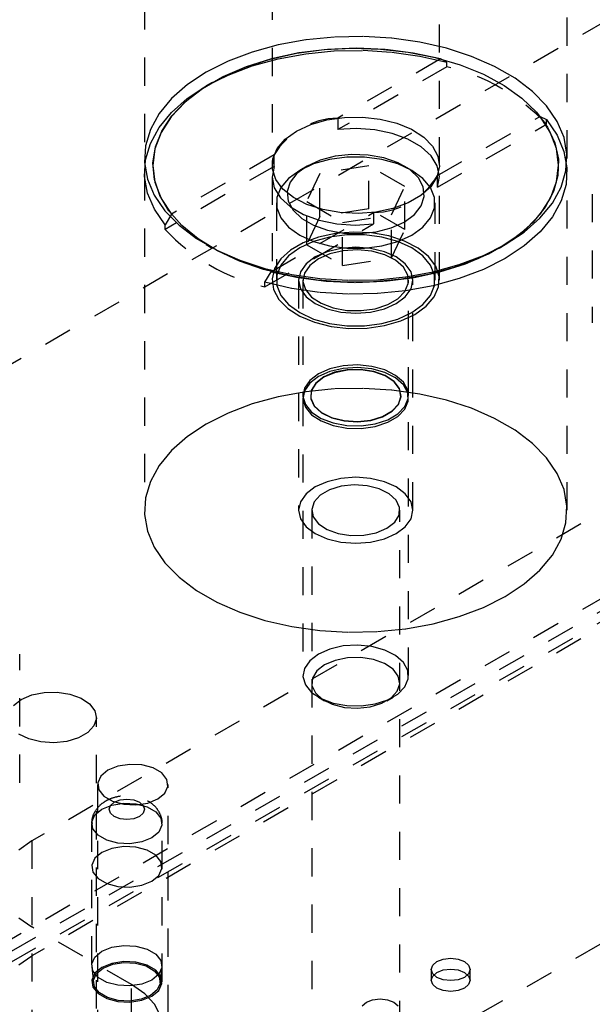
# Model space of a CAD drawing. Header units: inches. Extents: x 1907 to 2452, y -210 to -54.
# Tile 413 of 656: x 1989.35 to 1991.38, y -186.71 to -183.22. Entities that reach past the tile are written whole.
import ezdxf

# ---------------------------------------------------------------- set-up
doc = ezdxf.new("R2010")
doc.units = ezdxf.units.IN
doc.header["$LTSCALE"] = 0.5
doc.header["$MEASUREMENT"] = 0
doc.linetypes.add('HIDDEN', pattern=[0.225, 0.15, -0.075])
doc.layers.add('SID-M-H', color=4, linetype='HIDDEN')
doc.layers.add('SID-M-S', color=105, linetype='Continuous')

msp = doc.modelspace()

# ---------------------------------------------------------------- linework, layer by layer
at = {"layer": 'SID-M-H'}
for p, q in [((1989.79291, -180.35022), (1989.79291, -183.70784)), ((1991.29291, -183.70784), (1991.29291, -180.35022)), ((1990.24601, -182.91579), (1990.24601, -183.73233)), ((1990.83981, -183.73233), (1990.83981, -182.91579)), ((1991.78034, -183.01837), (1981.30762, -189.06414)), ((1990.56851, -183.27512), (1990.46621, -183.27714)), ((1990.67034, -183.28117), (1990.56851, -183.27512)), ((1990.26776, -183.30506), (1990.17532, -183.33044)), ((1990.36533, -183.28718), (1990.26776, -183.30506)), ((1990.46621, -183.27714), (1990.36533, -183.28718)), ((1990.76979, -183.29516), (1990.67034, -183.28117)), ((1990.86502, -183.31684), (1990.76979, -183.29516)), ((1990.17532, -183.33044), (1990.08973, -183.36285)), ((1990.23862, -183.35563), (1990.3324, -183.33485)), ((1990.34074, -183.33361), (1990.24427, -183.35432)), ((1990.26815, -183.35416), (1990.36586, -183.3363)), ((1990.3324, -183.33485), (1990.43027, -183.3218)), ((1990.44134, -183.32104), (1990.34074, -183.33361)), ((1990.36586, -183.3363), (1990.46689, -183.32629)), ((1990.43027, -183.3218), (1990.53034, -183.31675)), ((1990.54402, -183.31688), (1990.44134, -183.32104)), ((1990.46689, -183.32629), (1990.56933, -183.32433)), ((1990.53034, -183.31675), (1990.63065, -183.31978)), ((1990.64668, -183.32122), (1990.54402, -183.31688)), ((1990.56933, -183.32433), (1990.67128, -183.33045)), ((1990.63065, -183.31978), (1990.72926, -183.33085)), ((1990.74721, -183.33397), (1990.64668, -183.32122)), ((1990.67128, -183.33045), (1990.77083, -183.34454)), ((1990.72926, -183.33085), (1990.82423, -183.34973)), ((1990.84357, -183.35486), (1990.74721, -183.33397)), ((1990.77083, -183.34454), (1990.86613, -183.36633)), ((1990.95424, -183.3458), (1990.86502, -183.31684)), ((1990.08973, -183.36285), (1990.01258, -183.40168)), ((1990.08984, -183.41199), (1990.17556, -183.37955)), ((1990.15077, -183.38374), (1990.23862, -183.35563)), ((1990.24427, -183.35432), (1990.1539, -183.38277)), ((1990.17556, -183.37955), (1990.26815, -183.35416)), ((1990.84357, -183.35486), (1990.47938, -183.5651)), ((1990.82423, -183.34973), (1990.91373, -183.37605)), ((1990.86613, -183.36633), (1990.84357, -183.35486)), ((1990.86613, -183.38266), (1990.86613, -183.36633)), ((1990.91373, -183.37605), (1990.99602, -183.40931)), ((1991.03581, -183.3815), (1990.95424, -183.3458)), ((1990.01258, -183.40168), (1989.9453, -183.44622)), ((1990.01258, -183.45087), (1990.08984, -183.41199)), ((1990.07054, -183.41864), (1990.15077, -183.38374)), ((1990.1539, -183.38277), (1990.07148, -183.41837)), ((1990.86613, -183.38266), (1990.47938, -183.60593)), ((1990.99602, -183.40931), (1991.06948, -183.44886)), ((1991.10819, -183.42329), (1991.03581, -183.3815)), ((1989.9453, -183.44622), (1989.88916, -183.49563)), ((1990.07148, -183.41837), (1989.9987, -183.46038)), ((1989.99951, -183.45964), (1990.07054, -183.41864)), ((1990.03371, -183.43867), (1990.01249, -183.45092)), ((1991.06948, -183.44886), (1991.13269, -183.49393)), ((1991.17004, -183.47037), (1991.10819, -183.42329)), ((1989.9987, -183.46038), (1989.93704, -183.50796)), ((1989.93906, -183.50595), (1989.99951, -183.45964)), ((1989.94522, -183.49548), (1990.01258, -183.45087)), ((1991.22021, -183.52188), (1991.17004, -183.47037)), ((1989.88916, -183.49563), (1989.8452, -183.549)), ((1989.93704, -183.50796), (1989.88776, -183.56013)), ((1989.88903, -183.54496), (1989.94522, -183.49548)), ((1989.89036, -183.55667), (1989.93906, -183.50595)), ((1991.13269, -183.49393), (1991.18443, -183.54363)), ((1989.8452, -183.549), (1989.81423, -183.60532)), ((1989.84505, -183.59841), (1989.88903, -183.54496)), ((1991.18443, -183.54363), (1991.22368, -183.59701)), ((1991.25776, -183.57686), (1991.22021, -183.52188)), ((1989.88776, -183.56013), (1989.85187, -183.61582)), ((1989.85437, -183.61081), (1989.89036, -183.55667)), ((1990.33297, -183.61114), (1990.383, -183.58792)), ((1990.383, -183.58792), (1990.44052, -183.57145)), ((1990.44052, -183.57145), (1990.50282, -183.5625)), ((1990.47938, -183.5651), (1990.47938, -183.60593)), ((1990.50282, -183.5625), (1990.567, -183.5615)), ((1990.567, -183.5615), (1990.63005, -183.56849)), ((1990.63005, -183.56849), (1990.68903, -183.58313)), ((1990.68903, -183.58313), (1990.74117, -183.60475)), ((1990.83293, -183.76921), (1991.19712, -183.55896)), ((1990.83293, -183.81003), (1991.21968, -183.58677)), ((1991.19712, -183.55896), (1991.21968, -183.57043)), ((1991.23331, -183.61459), (1991.19712, -183.55896)), ((1991.21968, -183.58677), (1991.21968, -183.57043)), ((1991.21968, -183.57043), (1991.25743, -183.62545)), ((1991.282, -183.63427), (1991.25776, -183.57686)), ((1989.81423, -183.60532), (1989.79684, -183.66356)), ((1989.8141, -183.65482), (1989.84505, -183.59841)), ((1989.85187, -183.61582), (1989.8301, -183.6739)), ((1989.83177, -183.66731), (1989.85437, -183.61081)), ((1990.29274, -183.64002), (1990.33297, -183.61114)), ((1990.54493, -183.60197), (1990.47938, -183.60593)), ((1990.61038, -183.60645), (1990.54493, -183.60197)), ((1990.67251, -183.61915), (1990.61038, -183.60645)), ((1990.72825, -183.63946), (1990.67251, -183.61915)), ((1990.74117, -183.60475), (1990.78404, -183.63234)), ((1991.22368, -183.59701), (1991.24968, -183.65302)), ((1991.25539, -183.67263), (1991.23331, -183.61459)), ((1989.79677, -183.71314), (1989.8141, -183.65482)), ((1990.26422, -183.67323), (1990.29274, -183.64002)), ((1990.77485, -183.66636), (1990.72825, -183.63946)), ((1990.78404, -183.63234), (1990.81564, -183.6646)), ((1991.24968, -183.65302), (1991.26192, -183.71058)), ((1991.25743, -183.62545), (1991.28184, -183.68292)), ((1991.29247, -183.69305), (1991.282, -183.63427)), ((1989.79684, -183.66356), (1989.79334, -183.72262)), ((1989.8301, -183.6739), (1989.82291, -183.73317)), ((1989.82302, -183.72508), (1989.83177, -183.66731)), ((1990.24872, -183.70919), (1990.26422, -183.67323)), ((1990.52819, -183.69414), (1990.47039, -183.70026)), ((1990.58684, -183.69619), (1990.52819, -183.69414)), ((1990.81003, -183.69854), (1990.77485, -183.66636)), ((1990.81564, -183.6646), (1990.83449, -183.70003)), ((1991.2629, -183.73189), (1991.25539, -183.67263)), ((1991.28184, -183.68292), (1991.29244, -183.74177)), ((1991.28897, -183.75211), (1991.29247, -183.69305)), ((1989.79334, -183.72262), (1989.80381, -183.7814)), ((1989.79337, -183.77228), (1989.79677, -183.71314)), ((1989.82827, -183.78299), (1989.82302, -183.72508)), ((1990.25288, -183.69586), (1989.88869, -183.9061)), ((1990.24698, -183.74624), (1990.24872, -183.70919)), ((1990.25288, -183.73668), (1990.25288, -183.69586)), ((1990.39327, -183.72774), (1990.34403, -183.75041)), ((1990.4168, -183.71418), (1990.37055, -183.7351)), ((1990.45001, -183.71197), (1990.39327, -183.72774)), ((1990.47039, -183.70026), (1990.4168, -183.71418)), ((1990.51142, -183.70388), (1990.45001, -183.71197)), ((1990.5744, -183.70388), (1990.51142, -183.70388)), ((1990.6358, -183.71197), (1990.5744, -183.70388)), ((1990.64294, -183.70628), (1990.58684, -183.69619)), ((1990.69254, -183.72774), (1990.6358, -183.71197)), ((1990.69323, -183.72383), (1990.64294, -183.70628)), ((1990.74178, -183.75041), (1990.69254, -183.72774)), ((1990.73478, -183.74782), (1990.69323, -183.72383)), ((1990.83204, -183.73441), (1990.81003, -183.69854)), ((1990.83449, -183.70003), (1990.8397, -183.73697)), ((1991.26192, -183.71058), (1991.26017, -183.76856)), ((1989.79291, -183.75703), (1989.79291, -184.95734)), ((1989.82291, -183.73317), (1989.83042, -183.79244)), ((1990.25288, -183.73668), (1989.86613, -183.95995)), ((1990.25288, -183.73668), (1990.24601, -183.77453)), ((1990.25908, -183.78264), (1990.24698, -183.74624)), ((1990.34403, -183.75041), (1990.30476, -183.77884)), ((1990.33431, -183.7618), (1990.31019, -183.79274)), ((1990.37055, -183.7351), (1990.33431, -183.7618)), ((1990.37052, -183.73512), (1990.344, -183.75043)), ((1990.41553, -183.76107), (1990.36891, -183.86151)), ((1990.58953, -183.73415), (1990.41553, -183.76107)), ((1990.41553, -183.91417), (1990.41553, -183.76107)), ((1990.7169, -183.80768), (1990.58953, -183.73415)), ((1990.58953, -183.88725), (1990.58953, -183.73415)), ((1990.74181, -183.75043), (1990.71529, -183.73512)), ((1990.76518, -183.77685), (1990.73478, -183.74782)), ((1990.78105, -183.77884), (1990.74178, -183.75041)), ((1990.8397, -183.73697), (1990.83103, -183.7737)), ((1990.8398, -183.77219), (1990.83204, -183.73441)), ((1991.25571, -183.79116), (1991.2629, -183.73189)), ((1991.27158, -183.81035), (1991.28897, -183.75211)), ((1991.29244, -183.74177), (1991.28904, -183.80091)), ((1991.29291, -184.95734), (1991.29291, -183.75703)), ((1989.80397, -183.83114), (1989.79337, -183.77228)), ((1989.80381, -183.7814), (1989.82805, -183.83881)), ((1989.84744, -183.83991), (1989.82827, -183.78299)), ((1989.83042, -183.79244), (1989.8525, -183.85047)), ((1990.24601, -183.77336), (1990.24601, -184.1408)), ((1990.24601, -183.77453), (1990.25377, -183.81231)), ((1990.28445, -183.81669), (1990.25908, -183.78264)), ((1990.30476, -183.77884), (1990.27744, -183.81159)), ((1990.31019, -183.79274), (1990.2996, -183.8261)), ((1990.78266, -183.80923), (1990.76518, -183.77685)), ((1990.80837, -183.81159), (1990.78105, -183.77884)), ((1990.83103, -183.7737), (1990.80889, -183.80849)), ((1990.83293, -183.81003), (1990.83293, -183.76921)), ((1990.83293, -183.81003), (1990.8398, -183.77219)), ((1990.83981, -184.1408), (1990.83981, -183.77336)), ((1991.23394, -183.84924), (1991.25571, -183.79116)), ((1991.26017, -183.76856), (1991.24445, -183.82583)), ((1989.82838, -183.88861), (1989.80397, -183.83114)), ((1990.25377, -183.81231), (1990.27578, -183.84817)), ((1990.27744, -183.81159), (1990.26342, -183.84704)), ((1990.32191, -183.84679), (1990.28445, -183.81669)), ((1990.2996, -183.8261), (1990.30315, -183.85996)), ((1990.67028, -183.90813), (1990.7169, -183.80768)), ((1990.7169, -183.96079), (1990.7169, -183.80768)), ((1990.80889, -183.80849), (1990.77431, -183.83971)), ((1990.78621, -183.8431), (1990.78266, -183.80923)), ((1990.82239, -183.84704), (1990.80837, -183.81159)), ((1991.24445, -183.82583), (1991.21508, -183.88129)), ((1991.24061, -183.86667), (1991.27158, -183.81035)), ((1991.28904, -183.80091), (1991.27171, -183.85923)), ((1989.82805, -183.83881), (1989.8656, -183.89379)), ((1989.88014, -183.89474), (1989.84744, -183.83991)), ((1989.8525, -183.85047), (1989.88869, -183.9061)), ((1990.26166, -183.86522), (1990.26166, -184.1408)), ((1990.26342, -183.84704), (1990.26342, -183.8834)), ((1990.27578, -183.84817), (1990.31096, -183.88035)), ((1990.30315, -183.85996), (1990.32063, -183.89235)), ((1990.3697, -183.87154), (1990.32191, -183.84679)), ((1990.36891, -183.86151), (1990.49628, -183.93504)), ((1990.36891, -184.01461), (1990.36891, -183.86151)), ((1990.72892, -183.86592), (1990.67482, -183.88588)), ((1990.77431, -183.83971), (1990.72892, -183.86592)), ((1990.77562, -183.87646), (1990.78621, -183.8431)), ((1990.82239, -183.8834), (1990.82239, -183.84704)), ((1990.82416, -184.1408), (1990.82416, -183.86522)), ((1991.19665, -183.92004), (1991.24061, -183.86667)), ((1991.19805, -183.90493), (1991.23394, -183.84924)), ((1991.27171, -183.85923), (1991.24076, -183.91564)), ((1991.38184, -183.83478), (1991.38184, -184.29204)), ((1989.86613, -183.94362), (1989.82838, -183.88861)), ((1989.8656, -183.89379), (1989.91577, -183.9453)), ((1989.92575, -183.94641), (1989.88014, -183.89474)), ((1990.24224, -184.1102), (1990.60644, -183.89996)), ((1990.26342, -183.8834), (1990.27744, -183.91884)), ((1990.31096, -183.88035), (1990.35757, -183.90726)), ((1990.32063, -183.89235), (1990.35103, -183.92138)), ((1990.42558, -183.88978), (1990.3697, -183.87154)), ((1990.58953, -183.88725), (1990.41553, -183.91417)), ((1990.48696, -183.90066), (1990.42558, -183.88978)), ((1990.55095, -183.90367), (1990.48696, -183.90066)), ((1990.61456, -183.89866), (1990.55095, -183.90367)), ((1990.7169, -183.96079), (1990.58953, -183.88725)), ((1990.60644, -183.89996), (1990.60644, -183.94079)), ((1990.67482, -183.88588), (1990.61456, -183.89866)), ((1990.7515, -183.9074), (1990.77562, -183.87646)), ((1990.80837, -183.91884), (1990.82239, -183.8834)), ((1991.21508, -183.88129), (1991.17263, -183.93384)), ((1989.88869, -183.9061), (1989.86613, -183.94362)), ((1990.27744, -183.91884), (1990.30476, -183.9516)), ((1990.35103, -183.92138), (1990.39258, -183.94537)), ((1990.35757, -183.90726), (1990.41331, -183.92756)), ((1990.41553, -183.91417), (1990.36891, -184.01461)), ((1990.41331, -183.92756), (1990.47543, -183.94027)), ((1990.49628, -183.93504), (1990.67028, -183.90813)), ((1990.49628, -184.08815), (1990.49628, -183.93504)), ((1990.66901, -183.95502), (1990.71526, -183.9341)), ((1990.67028, -184.06123), (1990.67028, -183.90813)), ((1990.71526, -183.9341), (1990.7515, -183.9074)), ((1990.78105, -183.9516), (1990.80837, -183.91884)), ((1991.17263, -183.93384), (1991.11792, -183.98247)), ((1991.14051, -183.96945), (1991.19665, -183.92004)), ((1991.14877, -183.9571), (1991.19805, -183.90493)), ((1991.24076, -183.91564), (1991.19678, -183.96909)), ((1989.86613, -183.95995), (1989.86613, -183.94362)), ((1989.91577, -183.9453), (1989.97762, -183.99238)), ((1989.98336, -183.99391), (1989.92575, -183.94641)), ((1990.21968, -184.16405), (1990.60644, -183.94079)), ((1990.30476, -183.9516), (1990.34403, -183.98003)), ((1990.39258, -183.94537), (1990.44287, -183.96292)), ((1990.44287, -183.96292), (1990.49897, -183.97301)), ((1990.53487, -183.96947), (1990.47125, -183.97447)), ((1990.47543, -183.94027), (1990.54088, -183.94475)), ((1990.49897, -183.97301), (1990.55762, -183.97506)), ((1990.59885, -183.97248), (1990.53487, -183.96947)), ((1990.54088, -183.94475), (1990.60644, -183.94079)), ((1990.55762, -183.97506), (1990.61542, -183.96894)), ((1990.66023, -183.98335), (1990.59885, -183.97248)), ((1990.61542, -183.96894), (1990.66901, -183.95502)), ((1990.67028, -184.06123), (1990.7169, -183.96079)), ((1990.74178, -183.98003), (1990.78105, -183.9516)), ((1991.07324, -184.01399), (1991.14051, -183.96945)), ((1991.08711, -184.00468), (1991.14877, -183.9571)), ((1991.19678, -183.96909), (1991.14059, -184.01858)), ((1989.97762, -183.99238), (1990.05, -184.03417)), ((1990.05187, -184.03632), (1989.98336, -183.99391)), ((1990.35689, -184.00721), (1990.3115, -184.03342)), ((1990.34403, -183.98003), (1990.39327, -184.0027)), ((1990.39327, -184.00333), (1990.34403, -184.02599)), ((1990.41099, -183.98725), (1990.35689, -184.00721)), ((1990.45001, -183.98755), (1990.39327, -184.00333)), ((1990.39327, -184.0027), (1990.45001, -184.01847)), ((1990.47125, -183.97447), (1990.41099, -183.98725)), ((1990.51142, -183.97946), (1990.45001, -183.98755)), ((1990.5744, -183.97946), (1990.51142, -183.97946)), ((1990.6358, -183.98755), (1990.5744, -183.97946)), ((1990.69254, -184.00333), (1990.6358, -183.98755)), ((1990.6358, -184.01847), (1990.69254, -184.0027)), ((1990.71612, -184.0016), (1990.66023, -183.98335)), ((1990.69254, -184.0027), (1990.74178, -183.98003)), ((1990.74178, -184.02599), (1990.69254, -184.00333)), ((1990.7639, -184.02635), (1990.71612, -184.0016)), ((1991.01433, -184.04669), (1991.08711, -184.00468)), ((1991.11792, -183.98247), (1991.05202, -184.02624)), ((1990.01249, -184.01394), (1990.03371, -184.02619)), ((1990.05, -184.03417), (1990.13157, -184.06987)), ((1990.12993, -184.07281), (1990.05187, -184.03632)), ((1990.3115, -184.03342), (1990.27692, -184.06465)), ((1990.34403, -184.02599), (1990.30476, -184.05442)), ((1990.36891, -184.01461), (1990.49628, -184.08815)), ((1990.44141, -184.03931), (1990.39936, -184.05794)), ((1990.49037, -184.02761), (1990.44141, -184.03931)), ((1990.45001, -184.01847), (1990.51142, -184.02656)), ((1990.49851, -184.03564), (1990.45101, -184.04645)), ((1990.54291, -184.02361), (1990.49037, -184.02761)), ((1990.54931, -184.03262), (1990.49851, -184.03564)), ((1990.51142, -184.02656), (1990.5744, -184.02656)), ((1990.59545, -184.02761), (1990.54291, -184.02361)), ((1990.59963, -184.03763), (1990.54931, -184.03262)), ((1990.5744, -184.02656), (1990.6358, -184.01847)), ((1990.64441, -184.03931), (1990.59545, -184.02761)), ((1990.64574, -184.05029), (1990.59963, -184.03763)), ((1990.68645, -184.05794), (1990.64441, -184.03931)), ((1990.78105, -184.05442), (1990.74178, -184.02599)), ((1990.80136, -184.05645), (1990.7639, -184.02635)), ((1991.05202, -184.02624), (1990.97621, -184.06428)), ((1990.99608, -184.05283), (1991.07324, -184.01399)), ((1991.05211, -184.02619), (1991.07332, -184.01394)), ((1991.14059, -184.01858), (1991.07324, -184.06318)), ((1990.21603, -184.10268), (1990.12993, -184.07281)), ((1990.13157, -184.06987), (1990.22079, -184.09884)), ((1990.27692, -184.06465), (1990.25478, -184.09944)), ((1990.30476, -184.05442), (1990.27744, -184.08718)), ((1990.39936, -184.05794), (1990.3671, -184.08221)), ((1990.41032, -184.06426), (1990.37947, -184.08775)), ((1990.45101, -184.04645), (1990.41032, -184.06426)), ((1990.49628, -184.08815), (1990.67028, -184.06123)), ((1990.68423, -184.06967), (1990.64574, -184.05029)), ((1990.71223, -184.09431), (1990.68423, -184.06967)), ((1990.71871, -184.08221), (1990.68645, -184.05794)), ((1990.80837, -184.08718), (1990.78105, -184.05442)), ((1990.82673, -184.09049), (1990.80136, -184.05645)), ((1990.97621, -184.06428), (1990.89197, -184.09587)), ((1990.91049, -184.08524), (1990.99608, -184.05283)), ((1990.93191, -184.08229), (1991.01433, -184.04669)), ((1991.07324, -184.06318), (1990.99597, -184.10206)), ((1990.3085, -184.12533), (1990.21603, -184.10268)), ((1990.21968, -184.14772), (1990.24224, -184.1102)), ((1990.22079, -184.09884), (1990.31602, -184.12051)), ((1990.24224, -184.1102), (1990.3386, -184.13109)), ((1990.25478, -184.09944), (1990.24611, -184.13616)), ((1990.27744, -184.08718), (1990.26342, -184.12262)), ((1990.34682, -184.11047), (1990.33991, -184.1408)), ((1990.3671, -184.08221), (1990.34682, -184.11047)), ((1990.37947, -184.08775), (1990.36074, -184.11517)), ((1990.72768, -184.12241), (1990.71223, -184.09431)), ((1990.73899, -184.11047), (1990.71871, -184.08221)), ((1990.72048, -184.12849), (1990.81805, -184.11061)), ((1990.74591, -184.1408), (1990.73899, -184.11047)), ((1990.74507, -184.13146), (1990.84154, -184.11074)), ((1990.89197, -184.09587), (1990.80093, -184.12037)), ((1990.82239, -184.12262), (1990.80837, -184.08718)), ((1990.81805, -184.11061), (1990.91049, -184.08524)), ((1990.83883, -184.12689), (1990.82673, -184.09049)), ((1990.84154, -184.11074), (1990.93191, -184.08229)), ((1990.99597, -184.10206), (1990.91025, -184.1345)), ((1990.21968, -184.16405), (1990.21968, -184.14772)), ((1990.31498, -184.16952), (1990.21968, -184.14772)), ((1990.24611, -184.13616), (1990.25132, -184.1731)), ((1990.26342, -184.12262), (1990.26342, -184.15898)), ((1990.40552, -184.14034), (1990.3085, -184.12533)), ((1990.31602, -184.12051), (1990.41547, -184.13451)), ((1990.3386, -184.13109), (1990.43914, -184.14384)), ((1990.33991, -184.1408), (1990.33991, -184.95734)), ((1990.33991, -184.1408), (1990.34682, -184.17113)), ((1990.35541, -184.1408), (1990.35541, -184.54939)), ((1990.36074, -184.11517), (1990.35551, -184.1445)), ((1990.35551, -184.1445), (1990.36419, -184.17355)), ((1990.50522, -184.14741), (1990.40552, -184.14034)), ((1990.41547, -184.13451), (1990.5173, -184.14055)), ((1990.43914, -184.14384), (1990.54179, -184.14818)), ((1990.60566, -184.1464), (1990.50522, -184.14741)), ((1990.5173, -184.14055), (1990.6196, -184.13853)), ((1990.54179, -184.14818), (1990.64447, -184.14402)), ((1990.70487, -184.13733), (1990.60566, -184.1464)), ((1990.6196, -184.13853), (1990.72048, -184.12849)), ((1990.64447, -184.14402), (1990.74507, -184.13146)), ((1990.80093, -184.12037), (1990.70487, -184.13733)), ((1990.72942, -184.15187), (1990.72768, -184.12241)), ((1990.73041, -184.54939), (1990.73041, -184.1408)), ((1990.73899, -184.17113), (1990.74591, -184.1408)), ((1990.74591, -184.95734), (1990.74591, -184.1408)), ((1990.91025, -184.1345), (1990.81766, -184.15989)), ((1990.82239, -184.15898), (1990.82239, -184.12262)), ((1990.83709, -184.16394), (1990.83883, -184.12689)), ((1990.25132, -184.1731), (1990.27017, -184.20853)), ((1990.26342, -184.15898), (1990.27744, -184.19443)), ((1990.41453, -184.1836), (1990.31498, -184.16952)), ((1990.34682, -184.17113), (1990.3671, -184.1994)), ((1990.36419, -184.17355), (1990.38612, -184.20017)), ((1990.51648, -184.18972), (1990.41453, -184.1836)), ((1990.71995, -184.17776), (1990.61892, -184.18776)), ((1990.69231, -184.20621), (1990.71733, -184.18051)), ((1990.71733, -184.18051), (1990.72942, -184.15187)), ((1990.71871, -184.1994), (1990.73899, -184.17113)), ((1990.81766, -184.15989), (1990.71995, -184.17776)), ((1990.80837, -184.19443), (1990.82239, -184.15898)), ((1990.82159, -184.19991), (1990.83709, -184.16394)), ((1990.27017, -184.20853), (1990.30177, -184.24079)), ((1990.27744, -184.19443), (1990.30476, -184.22718)), ((1990.3671, -184.1994), (1990.39936, -184.22367)), ((1990.38612, -184.20017), (1990.41968, -184.22238)), ((1990.61892, -184.18776), (1990.51648, -184.18972)), ((1990.6562, -184.22705), (1990.69231, -184.20621)), ((1990.68645, -184.22367), (1990.71871, -184.1994)), ((1990.78105, -184.22718), (1990.80837, -184.19443)), ((1990.79307, -184.23311), (1990.82159, -184.19991)), ((1990.30177, -184.24079), (1990.34464, -184.26838)), ((1990.30476, -184.22718), (1990.34403, -184.25561)), ((1990.39936, -184.22367), (1990.44141, -184.24229)), ((1990.41968, -184.22238), (1990.46238, -184.23855)), ((1990.44141, -184.24229), (1990.49037, -184.254)), ((1990.46238, -184.23855), (1990.51105, -184.24747)), ((1990.49037, -184.254), (1990.54291, -184.25799)), ((1990.51105, -184.24747), (1990.56208, -184.24848)), ((1990.54291, -184.25799), (1990.59545, -184.254)), ((1990.56208, -184.24848), (1990.61169, -184.2415)), ((1990.59545, -184.254), (1990.64441, -184.24229)), ((1990.61169, -184.2415), (1990.6562, -184.22705)), ((1990.64441, -184.24229), (1990.68645, -184.22367)), ((1990.74178, -184.25561), (1990.78105, -184.22718)), ((1990.75285, -184.262), (1990.79307, -184.23311)), ((1990.34403, -184.25561), (1990.39327, -184.27828)), ((1990.34464, -184.26838), (1990.39678, -184.29)), ((1990.39327, -184.27828), (1990.45001, -184.29405)), ((1990.6358, -184.29405), (1990.69254, -184.27828)), ((1990.64529, -184.30168), (1990.70281, -184.28522)), ((1990.69254, -184.27828), (1990.74178, -184.25561)), ((1990.70281, -184.28522), (1990.75285, -184.262)), ((1990.39678, -184.29), (1990.45576, -184.30465)), ((1990.45001, -184.29405), (1990.51142, -184.30214)), ((1990.45576, -184.30465), (1990.51881, -184.31163)), ((1990.51142, -184.30214), (1990.5744, -184.30214)), ((1990.51881, -184.31163), (1990.58299, -184.31063)), ((1990.5744, -184.30214), (1990.6358, -184.29405)), ((1990.58299, -184.31063), (1990.64529, -184.30168)), ((1990.45101, -184.45504), (1990.41032, -184.47286)), ((1990.49851, -184.44423), (1990.45101, -184.45504)), ((1990.49851, -184.45352), (1990.45101, -184.46433)), ((1990.51303, -184.45823), (1990.46781, -184.46737)), ((1990.51308, -184.45963), (1990.46793, -184.46875)), ((1990.54931, -184.44122), (1990.49851, -184.44423)), ((1990.54931, -184.4505), (1990.49851, -184.45352)), ((1990.5609, -184.4572), (1990.51303, -184.45823)), ((1990.56087, -184.4586), (1990.51308, -184.45963)), ((1990.59963, -184.44622), (1990.54931, -184.44122)), ((1990.59963, -184.45551), (1990.54931, -184.4505)), ((1990.60707, -184.46575), (1990.56087, -184.4586)), ((1990.60717, -184.46436), (1990.5609, -184.4572)), ((1990.64574, -184.45888), (1990.59963, -184.44622)), ((1990.64574, -184.46817), (1990.59963, -184.45551)), ((1990.68423, -184.47826), (1990.64574, -184.45888)), ((1990.37947, -184.49634), (1990.36074, -184.52377)), ((1990.41032, -184.47286), (1990.37947, -184.49634)), ((1990.41032, -184.48214), (1990.37947, -184.50563)), ((1990.42926, -184.48379), (1990.40081, -184.50604)), ((1990.42945, -184.48515), (1990.40105, -184.50736)), ((1990.45101, -184.46433), (1990.41032, -184.48214)), ((1990.46781, -184.46737), (1990.42926, -184.48379)), ((1990.46793, -184.46875), (1990.42945, -184.48515)), ((1990.64756, -184.48043), (1990.60707, -184.46575)), ((1990.64774, -184.47907), (1990.60717, -184.46436)), ((1990.68423, -184.48754), (1990.64574, -184.46817)), ((1990.67876, -184.50136), (1990.64756, -184.48043)), ((1990.67899, -184.50003), (1990.64774, -184.47907)), ((1990.71223, -184.50291), (1990.68423, -184.47826)), ((1990.71223, -184.51219), (1990.68423, -184.48754)), ((1990.36074, -184.52377), (1990.35551, -184.55309)), ((1990.36074, -184.53305), (1990.35551, -184.56238)), ((1990.37947, -184.50563), (1990.36074, -184.53305)), ((1990.46621, -184.52665), (1990.36533, -184.53669)), ((1990.38499, -184.53214), (1990.3832, -184.55978)), ((1990.38526, -184.53342), (1990.38347, -184.56101)), ((1990.40081, -184.50604), (1990.38499, -184.53214)), ((1990.40105, -184.50736), (1990.38526, -184.53342)), ((1990.56851, -184.52463), (1990.46621, -184.52665)), ((1990.67034, -184.53067), (1990.56851, -184.52463)), ((1990.76979, -184.54466), (1990.67034, -184.53067)), ((1990.69788, -184.52667), (1990.67876, -184.50136)), ((1990.69814, -184.52538), (1990.67899, -184.50003)), ((1990.70324, -184.5541), (1990.69788, -184.52667)), ((1990.70351, -184.55286), (1990.69814, -184.52538)), ((1990.72768, -184.531), (1990.71223, -184.50291)), ((1990.72768, -184.54029), (1990.71223, -184.51219)), ((1990.72942, -184.56046), (1990.72768, -184.531)), ((1990.26776, -184.55456), (1990.17532, -184.57994)), ((1990.36533, -184.53669), (1990.26776, -184.55456)), ((1990.35541, -184.55868), (1990.35541, -185.54423)), ((1990.35551, -184.55309), (1990.36419, -184.58214)), ((1990.35551, -184.56238), (1990.36419, -184.59143)), ((1990.3832, -184.55978), (1990.3956, -184.5865)), ((1990.38347, -184.56101), (1990.39585, -184.58768)), ((1990.69435, -184.58123), (1990.70324, -184.5541)), ((1990.6946, -184.58004), (1990.70351, -184.55286)), ((1990.71733, -184.5891), (1990.72942, -184.56046)), ((1990.72942, -184.56975), (1990.72768, -184.54029)), ((1990.73041, -185.54423), (1990.73041, -184.55868)), ((1990.86502, -184.56634), (1990.76979, -184.54466)), ((1990.95424, -184.5953), (1990.86502, -184.56634)), ((1990.17532, -184.57994), (1990.08973, -184.61235)), ((1990.36419, -184.58214), (1990.38612, -184.60876)), ((1990.36419, -184.59143), (1990.38612, -184.61805)), ((1990.3956, -184.5865), (1990.42109, -184.60991)), ((1990.39585, -184.58768), (1990.42129, -184.61106)), ((1990.672, -184.60564), (1990.69435, -184.58123)), ((1990.67222, -184.60449), (1990.6946, -184.58004)), ((1990.69231, -184.6148), (1990.71733, -184.5891)), ((1990.69231, -184.62408), (1990.71733, -184.59839)), ((1990.71733, -184.59839), (1990.72942, -184.56975)), ((1991.03581, -184.63101), (1990.95424, -184.5953)), ((1990.08973, -184.61235), (1990.01258, -184.65119)), ((1990.38612, -184.60876), (1990.41968, -184.63098)), ((1990.38612, -184.61805), (1990.41968, -184.64026)), ((1990.41968, -184.63098), (1990.46238, -184.64714)), ((1990.42109, -184.60991), (1990.4574, -184.62795)), ((1990.42129, -184.61106), (1990.45754, -184.62907)), ((1990.4574, -184.62795), (1990.50131, -184.63901)), ((1990.45754, -184.62907), (1990.50138, -184.64011)), ((1990.5489, -184.6432), (1990.5959, -184.63807)), ((1990.54891, -184.64211), (1990.59599, -184.63697)), ((1990.5959, -184.63807), (1990.63818, -184.62517)), ((1990.59599, -184.63697), (1990.63834, -184.62404)), ((1990.61169, -184.65009), (1990.6562, -184.63564)), ((1990.63818, -184.62517), (1990.672, -184.60564)), ((1990.63834, -184.62404), (1990.67222, -184.60449)), ((1990.6562, -184.63564), (1990.69231, -184.6148)), ((1990.6562, -184.64493), (1990.69231, -184.62408)), ((1991.10819, -184.6728), (1991.03581, -184.63101)), ((1990.01258, -184.65119), (1989.9453, -184.69573)), ((1990.41968, -184.64026), (1990.46238, -184.65643)), ((1990.46238, -184.64714), (1990.51105, -184.65606)), ((1990.46238, -184.65643), (1990.51105, -184.66535)), ((1990.50131, -184.63901), (1990.54891, -184.64211)), ((1990.50138, -184.64011), (1990.5489, -184.6432)), ((1990.51105, -184.65606), (1990.56208, -184.65707)), ((1990.51105, -184.66535), (1990.56208, -184.66636)), ((1990.56208, -184.65707), (1990.61169, -184.65009)), ((1990.56208, -184.66636), (1990.61169, -184.65938)), ((1990.61169, -184.65938), (1990.6562, -184.64493)), ((1991.17004, -184.71988), (1991.10819, -184.6728)), ((1989.9453, -184.69573), (1989.88916, -184.74514)), ((1991.22021, -184.77139), (1991.17004, -184.71988)), ((1989.88916, -184.74514), (1989.8452, -184.79851)), ((1991.25776, -184.82636), (1991.22021, -184.77139)), ((1989.8452, -184.79851), (1989.81423, -184.85483)), ((1990.49037, -184.84415), (1990.44141, -184.85585)), ((1990.54291, -184.84015), (1990.49037, -184.84415)), ((1990.59545, -184.84415), (1990.54291, -184.84015)), ((1990.64441, -184.85585), (1990.59545, -184.84415)), ((1991.282, -184.88378), (1991.25776, -184.82636)), ((1989.81423, -184.85483), (1989.79684, -184.91307)), ((1990.39936, -184.87448), (1990.3671, -184.89875)), ((1990.44141, -184.85585), (1990.39936, -184.87448)), ((1990.4913, -184.8722), (1990.45012, -184.88477)), ((1990.53706, -184.8672), (1990.4913, -184.8722)), ((1990.58335, -184.87021), (1990.53706, -184.8672)), ((1990.62604, -184.88097), (1990.58335, -184.87021)), ((1990.66134, -184.89851), (1990.62604, -184.88097)), ((1990.68645, -184.87448), (1990.64441, -184.85585)), ((1990.71871, -184.89875), (1990.68645, -184.87448)), ((1991.51518, -184.90594), (1989.39386, -186.13055)), ((1989.79684, -184.91307), (1989.79334, -184.97212)), ((1990.3671, -184.89875), (1990.34682, -184.92701)), ((1990.41719, -184.90378), (1990.39542, -184.92755)), ((1990.45012, -184.88477), (1990.41719, -184.90378)), ((1990.68612, -184.92127), (1990.66134, -184.89851)), ((1990.73899, -184.92701), (1990.71871, -184.89875)), ((1991.29247, -184.94256), (1991.282, -184.88378)), ((1990.34682, -184.92701), (1990.33991, -184.95734)), ((1990.39542, -184.92755), (1990.38676, -184.95397)), ((1990.69817, -184.94724), (1990.68612, -184.92127)), ((1990.69643, -184.97411), (1990.69817, -184.94724)), ((1990.74591, -184.95734), (1990.73899, -184.92701)), ((1991.28897, -185.00162), (1991.29247, -184.94256)), ((1989.79334, -184.97212), (1989.80381, -185.03091)), ((1990.33991, -184.95734), (1990.34682, -184.98767)), ((1990.34682, -184.98767), (1990.3671, -185.01594)), ((1990.38666, -184.95734), (1990.38666, -186.99869)), ((1990.38676, -184.95397), (1990.39198, -184.98069)), ((1990.39198, -184.98069), (1990.4106, -185.00533)), ((1990.68105, -184.99949), (1990.69643, -184.97411)), ((1990.69916, -186.99869), (1990.69916, -184.95734)), ((1990.71871, -185.01594), (1990.73899, -184.98767)), ((1990.73899, -184.98767), (1990.74591, -184.95734)), ((1990.3671, -185.01594), (1990.39936, -185.04021)), ((1990.4106, -185.00533), (1990.44099, -185.02571)), ((1990.61592, -185.03709), (1990.65339, -185.02112)), ((1990.65339, -185.02112), (1990.68105, -184.99949)), ((1990.68645, -185.04021), (1990.71871, -185.01594)), ((1991.27158, -185.05985), (1991.28897, -185.00162)), ((1989.80381, -185.03091), (1989.82805, -185.08832)), ((1990.39936, -185.04021), (1990.44141, -185.05883)), ((1990.44099, -185.02571), (1990.48042, -185.04002)), ((1990.48042, -185.04002), (1990.52541, -185.04698)), ((1990.52541, -185.04698), (1990.57195, -185.04597)), ((1990.57195, -185.04597), (1990.61592, -185.03709)), ((1990.64441, -185.05883), (1990.68645, -185.04021)), ((1991.78034, -185.05973), (1978.69887, -192.6115)), ((1989.82805, -185.08832), (1989.8656, -185.14329)), ((1990.44141, -185.05883), (1990.49037, -185.07054)), ((1990.49037, -185.07054), (1990.54291, -185.07453)), ((1990.54291, -185.07453), (1990.59545, -185.07054)), ((1990.59545, -185.07054), (1990.64441, -185.05883)), ((1991.24061, -185.11618), (1991.27158, -185.05985)), ((1991.19665, -185.16954), (1991.24061, -185.11618)), ((1989.8656, -185.14329), (1989.91577, -185.1948)), ((1989.91577, -185.1948), (1989.97762, -185.24189)), ((1991.14051, -185.21896), (1991.19665, -185.16954)), ((1991.07324, -185.2635), (1991.14051, -185.21896)), ((1989.97762, -185.24189), (1990.05, -185.28367)), ((1990.99608, -185.30233), (1991.07324, -185.2635)), ((1991.48525, -185.27355), (1988.74312, -186.85655)), ((1990.05, -185.28367), (1990.13157, -185.31938)), ((1990.91049, -185.33474), (1990.99608, -185.30233)), ((1991.48525, -185.31213), (1988.74312, -186.89513)), ((1991.51518, -185.31421), (1989.39386, -186.53882)), ((1990.13157, -185.31938), (1990.22079, -185.34834)), ((1990.81805, -185.36012), (1990.91049, -185.33474)), ((1990.22079, -185.34834), (1990.31602, -185.37002)), ((1990.31602, -185.37002), (1990.41547, -185.38401)), ((1990.72048, -185.378), (1990.81805, -185.36012)), ((1990.41547, -185.38401), (1990.5173, -185.39006)), ((1990.5173, -185.39006), (1990.6196, -185.38804)), ((1990.6196, -185.38804), (1990.72048, -185.378)), ((1990.49851, -185.43907), (1990.45101, -185.44988)), ((1990.54931, -185.43605), (1990.49851, -185.43907)), ((1990.59963, -185.44106), (1990.54931, -185.43605)), ((1990.64574, -185.45372), (1990.59963, -185.44106)), ((1989.35042, -185.92486), (1989.35042, -185.4676)), ((1990.41032, -185.46769), (1990.37947, -185.49118)), ((1990.45101, -185.44988), (1990.41032, -185.46769)), ((1990.68423, -185.47309), (1990.64574, -185.45372)), ((1990.71223, -185.49774), (1990.68423, -185.47309)), ((1990.37947, -185.49118), (1990.36074, -185.5186)), ((1990.43242, -185.50597), (1990.40476, -185.5276)), ((1990.46989, -185.49), (1990.43242, -185.50597)), ((1990.51386, -185.48112), (1990.46989, -185.49)), ((1990.5604, -185.48011), (1990.51386, -185.48112)), ((1990.60539, -185.48707), (1990.5604, -185.48011)), ((1990.64483, -185.50138), (1990.60539, -185.48707)), ((1990.67521, -185.52176), (1990.64483, -185.50138)), ((1990.72768, -185.52584), (1990.71223, -185.49774)), ((1990.36074, -185.5186), (1990.35551, -185.54793)), ((1990.40476, -185.5276), (1990.38938, -185.55298)), ((1990.69383, -185.5464), (1990.67521, -185.52176)), ((1990.69905, -185.57312), (1990.69383, -185.5464)), ((1990.72942, -185.5553), (1990.72768, -185.52584)), ((1990.35551, -185.54793), (1990.36419, -185.57698)), ((1990.36419, -185.57698), (1990.38612, -185.6036)), ((1990.38938, -185.55298), (1990.38764, -185.57985)), ((1990.38764, -185.57985), (1990.39969, -185.60582)), ((1990.69039, -185.59954), (1990.69905, -185.57312)), ((1990.71733, -185.58394), (1990.72942, -185.5553)), ((1990.38612, -185.6036), (1990.41968, -185.62581)), ((1990.39969, -185.60582), (1990.42447, -185.62859)), ((1990.6562, -185.63048), (1990.69231, -185.60963)), ((1990.66862, -185.62331), (1990.69039, -185.59954)), ((1990.69231, -185.60963), (1990.71733, -185.58394)), ((1990.4103, -185.62076), (1990.4324, -185.63352)), ((1990.41968, -185.62581), (1990.46238, -185.64198)), ((1990.42447, -185.62859), (1990.45978, -185.64612)), ((1990.45978, -185.64612), (1990.50247, -185.65688)), ((1990.46238, -185.64198), (1990.51105, -185.6509)), ((1990.51105, -185.6509), (1990.56208, -185.65191)), ((1990.56208, -185.65191), (1990.61169, -185.64493)), ((1990.59451, -185.65489), (1990.63569, -185.64232)), ((1990.61169, -185.64493), (1990.6562, -185.63048)), ((1990.63569, -185.64232), (1990.66862, -185.62331)), ((1990.65341, -185.63352), (1990.67551, -185.62076)), ((1990.50247, -185.65688), (1990.54875, -185.65989)), ((1990.54875, -185.65989), (1990.59451, -185.65489)), ((1989.62248, -187.32586), (1989.62248, -185.69278)), ((1989.6269, -185.93117), (1989.6269, -188.34233)), ((1989.8769, -188.34233), (1989.8769, -185.93117)), ((1989.6725, -186.0049), (1989.68616, -185.9931)), ((1989.67788, -186.00405), (1989.71981, -185.99756)), ((1989.68616, -185.9931), (1989.7066, -185.98522)), ((1989.7066, -185.98522), (1989.73071, -185.98245)), ((1989.71981, -185.99756), (1989.76306, -185.99974)), ((1989.73071, -185.98245), (1989.75482, -185.98522)), ((1989.75482, -185.98522), (1989.77525, -185.9931)), ((1989.76306, -185.99974), (1989.8024, -186.01034)), ((1989.77525, -185.9931), (1989.78891, -186.0049)), ((1989.61742, -186.03895), (1989.64232, -186.01842)), ((1989.64232, -186.01842), (1989.67788, -186.00405)), ((1989.66771, -186.01882), (1989.6725, -186.0049)), ((1989.6725, -186.03274), (1989.66771, -186.01882)), ((1989.68616, -186.04454), (1989.6725, -186.03274)), ((1989.78891, -186.03274), (1989.77525, -186.04454)), ((1989.78891, -186.0049), (1989.79371, -186.01882)), ((1989.79371, -186.01882), (1989.78891, -186.03274)), ((1989.8024, -186.01034), (1989.8331, -186.02806)), ((1989.8331, -186.02806), (1989.85145, -186.05077)), ((1989.60571, -186.06945), (1989.60571, -186.63123)), ((1989.60618, -186.06316), (1989.61742, -186.03895)), ((1989.60997, -186.08812), (1989.60618, -186.06316)), ((1989.7066, -186.05242), (1989.68616, -186.04454)), ((1989.73071, -186.05519), (1989.7066, -186.05242)), ((1989.75482, -186.05242), (1989.73071, -186.05519)), ((1989.77525, -186.04454), (1989.75482, -186.05242)), ((1989.85145, -186.05077), (1989.85523, -186.07574)), ((1989.85571, -186.63123), (1989.85571, -186.06945)), ((1989.62831, -186.11084), (1989.60997, -186.08812)), ((1989.844, -186.09994), (1989.8191, -186.12047)), ((1989.85523, -186.07574), (1989.844, -186.09994)), ((1989.39386, -186.13055), (1989.34722, -186.16335)), ((1989.39386, -186.13055), (1989.39386, -186.84497)), ((1989.65901, -186.12856), (1989.62831, -186.11084)), ((1989.69835, -186.13915), (1989.65901, -186.12856)), ((1989.7416, -186.14133), (1989.69835, -186.13915)), ((1989.78353, -186.13485), (1989.7416, -186.14133)), ((1989.8191, -186.12047), (1989.78353, -186.13485)), ((1989.64232, -186.17193), (1989.61742, -186.19246)), ((1989.67788, -186.15756), (1989.64232, -186.17193)), ((1989.71981, -186.15107), (1989.67788, -186.15756)), ((1989.76306, -186.15325), (1989.71981, -186.15107)), ((1989.8024, -186.16385), (1989.76306, -186.15325)), ((1989.8331, -186.18157), (1989.8024, -186.16385)), ((1989.61742, -186.19246), (1989.60618, -186.21667)), ((1989.85145, -186.20428), (1989.8331, -186.18157)), ((1989.85523, -186.22925), (1989.85145, -186.20428)), ((1989.60618, -186.21667), (1989.60997, -186.24163)), ((1989.60997, -186.24163), (1989.62831, -186.26435)), ((1989.844, -186.25345), (1989.85523, -186.22925)), ((1989.62831, -186.26435), (1989.65901, -186.28207)), ((1989.78353, -186.28836), (1989.8191, -186.27398)), ((1989.8191, -186.27398), (1989.844, -186.25345)), ((1989.65901, -186.28207), (1989.69835, -186.29266)), ((1989.69835, -186.29266), (1989.7416, -186.29484)), ((1989.7416, -186.29484), (1989.78353, -186.28836)), ((1990.63129, -186.94787), (1991.78034, -186.28454)), ((1989.34722, -186.4039), (1989.39386, -186.4367)), ((1989.74741, -186.6408), (1989.39386, -186.4367)), ((1989.61742, -186.54357), (1989.64232, -186.52304)), ((1989.64232, -186.52304), (1989.67788, -186.50867)), ((1989.67788, -186.50867), (1989.71981, -186.50218)), ((1989.71981, -186.50218), (1989.76306, -186.50437)), ((1989.76306, -186.50437), (1989.8024, -186.51496)), ((1989.8024, -186.51496), (1989.8331, -186.53268)), ((1989.34722, -186.57162), (1989.39386, -186.53882)), ((1989.60618, -186.56778), (1989.61742, -186.54357)), ((1989.71981, -186.55934), (1989.67788, -186.56583)), ((1989.76306, -186.56152), (1989.71981, -186.55934)), ((1989.8331, -186.53268), (1989.85145, -186.55539)), ((1989.85145, -186.55539), (1989.85523, -186.58036)), ((1990.8161, -186.57214), (1990.83104, -186.55924)), ((1990.83104, -186.55924), (1990.85339, -186.55061)), ((1990.85339, -186.55061), (1990.87976, -186.54759)), ((1990.87976, -186.54759), (1990.90612, -186.55061)), ((1990.90612, -186.55061), (1990.92847, -186.55924)), ((1990.92847, -186.55924), (1990.94341, -186.57214)), ((1989.60595, -186.57853), (1989.61206, -186.63547)), ((1989.60997, -186.59275), (1989.60618, -186.56778)), ((1989.62831, -186.61546), (1989.60997, -186.59275)), ((1989.64232, -186.5802), (1989.61742, -186.60073)), ((1989.62297, -186.60222), (1989.64665, -186.5827)), ((1989.67788, -186.56583), (1989.64232, -186.5802)), ((1989.64665, -186.5827), (1989.68047, -186.56903)), ((1989.68047, -186.56903), (1989.72035, -186.56286)), ((1989.72035, -186.56286), (1989.76147, -186.56494)), ((1989.76147, -186.56494), (1989.79889, -186.57501)), ((1989.8024, -186.57212), (1989.76306, -186.56152)), ((1989.79889, -186.57501), (1989.82808, -186.59186)), ((1989.8331, -186.58984), (1989.8024, -186.57212)), ((1989.82808, -186.59186), (1989.84553, -186.61346)), ((1989.85145, -186.61255), (1989.8331, -186.58984)), ((1989.85523, -186.58036), (1989.844, -186.60457)), ((1989.84936, -186.63547), (1989.85547, -186.57853)), ((1990.81086, -186.58736), (1990.8161, -186.57214)), ((1990.81086, -186.58736), (1990.81086, -186.62594)), ((1990.8161, -186.60258), (1990.81086, -186.58736)), ((1990.83104, -186.59781), (1990.85339, -186.58919)), ((1990.85339, -186.58919), (1990.87976, -186.58616)), ((1990.87976, -186.58616), (1990.90612, -186.58919)), ((1990.90612, -186.58919), (1990.92847, -186.59781)), ((1990.94341, -186.57214), (1990.94865, -186.58736)), ((1990.94865, -186.58736), (1990.94341, -186.60258)), ((1990.94865, -186.62594), (1990.94865, -186.58736)), ((1989.61742, -186.60073), (1989.60618, -186.62494)), ((1989.60618, -186.62494), (1989.60997, -186.6499)), ((1989.61228, -186.62525), (1989.62297, -186.60222)), ((1989.61588, -186.64899), (1989.61228, -186.62525)), ((1989.65901, -186.63318), (1989.62831, -186.61546)), ((1989.8191, -186.62509), (1989.78353, -186.63947)), ((1989.844, -186.60457), (1989.8191, -186.62509)), ((1989.84553, -186.61346), (1989.84913, -186.63721)), ((1989.85523, -186.63752), (1989.85145, -186.61255)), ((1990.81086, -186.62594), (1990.8161, -186.61072)), ((1990.8161, -186.64116), (1990.81086, -186.62594)), ((1990.8161, -186.61072), (1990.83104, -186.59781)), ((1990.83104, -186.61548), (1990.8161, -186.60258)), ((1990.85339, -186.62411), (1990.83104, -186.61548)), ((1990.87976, -186.62713), (1990.85339, -186.62411)), ((1990.90612, -186.62411), (1990.87976, -186.62713)), ((1990.92847, -186.61548), (1990.90612, -186.62411)), ((1990.92847, -186.59781), (1990.94341, -186.61072)), ((1990.94341, -186.60258), (1990.92847, -186.61548)), ((1990.94341, -186.61072), (1990.94865, -186.62594)), ((1990.94865, -186.62594), (1990.94341, -186.64116)), ((1989.60997, -186.6499), (1989.62831, -186.67262)), ((1989.63333, -186.67059), (1989.61588, -186.64899)), ((1989.69835, -186.64377), (1989.65901, -186.63318)), ((1989.7416, -186.64596), (1989.69835, -186.64377)), ((1989.78353, -186.63947), (1989.7416, -186.64596)), ((1989.74741, -187.35523), (1989.74741, -186.6408)), ((1989.79405, -186.67361), (1989.74741, -186.6408)), ((1989.83845, -186.66023), (1989.81476, -186.67975)), ((1989.8191, -186.68225), (1989.844, -186.66172)), ((1989.84913, -186.63721), (1989.83845, -186.66023)), ((1989.844, -186.66172), (1989.85523, -186.63752)), ((1990.83104, -186.65406), (1990.8161, -186.64116)), ((1990.85339, -186.66268), (1990.83104, -186.65406)), ((1990.87976, -186.66571), (1990.85339, -186.66268)), ((1990.90612, -186.66268), (1990.87976, -186.66571)), ((1990.92847, -186.65406), (1990.90612, -186.66268)), ((1990.94341, -186.64116), (1990.92847, -186.65406)), ((1989.62831, -186.67262), (1989.65901, -186.69034)), ((1989.66252, -186.68744), (1989.63333, -186.67059)), ((1989.65901, -186.69034), (1989.69835, -186.70093)), ((1989.69994, -186.69751), (1989.66252, -186.68744)), ((1989.69835, -186.70093), (1989.7416, -186.70311)), ((1989.74107, -186.69959), (1989.69994, -186.69751)), ((1989.78095, -186.69342), (1989.74107, -186.69959)), ((1989.7416, -186.70311), (1989.78353, -186.69663)), ((1989.81476, -186.67975), (1989.78095, -186.69342)), ((1989.78353, -186.69663), (1989.8191, -186.68225)), ((1989.8287, -186.71103), (1989.79405, -186.67361)), ((1990.58049, -186.70388), (1990.60284, -186.69525)), ((1990.60284, -186.69525), (1990.62921, -186.69223)), ((1990.62921, -186.69223), (1990.65557, -186.69525)), ((1990.65557, -186.69525), (1990.67792, -186.70388)), ((1989.85004, -186.75165), (1989.8287, -186.71103)), ((1990.56555, -186.71678), (1990.58049, -186.70388)), ((1990.67792, -186.70388), (1990.69286, -186.71678))]:
    msp.add_line(p, q, dxfattribs=at)
for centre, radius, start, end in [((1990.70959, -184.0621), 0.69723, 42.97969, 77.02569), ((1990.48397, -183.83462), 0.26955, 90.97742, 149.0172), ((1990.60184, -183.63045), 0.26955, 270.97742, 329.0172), ((1990.37622, -183.48462), 0.69723, 222.97969, 257.02569)]:
    msp.add_arc(centre, radius, start, end, dxfattribs=at)
for points, knots in [([(1989.65516, -185.99003), (1989.6482, -185.99461), (1989.63247, -186.00496), (1989.61515, -186.02805), (1989.60523, -186.05166), (1989.60681, -186.06565), (1989.60724, -186.06947)], [0, 0, 0, 0, 0.2531984, 0.5725144, 0.883444, 1, 1, 1, 1]), ([(1989.85503, -186.06973), (1989.85525, -186.06831), (1989.85712, -186.05644), (1989.84947, -186.03459), (1989.83319, -186.00938), (1989.80908, -185.99014), (1989.77851, -185.9766), (1989.74162, -185.96992), (1989.70263, -185.97194), (1989.6736, -185.9802), (1989.65909, -185.98794), (1989.65516, -185.99003)], [0, 0, 0, 0, 0.01716029, 0.14423437, 0.26166028, 0.38091485, 0.51137031, 0.65493035, 0.80377218, 0.94695443, 1, 1, 1, 1])]:
    msp.add_open_spline(points, degree=3, knots=knots, dxfattribs=at)
at = {"layer": 'SID-M-S'}
for p, q in [((1989.35575, -185.629), (1989.39322, -185.61303)), ((1989.39322, -185.61303), (1989.43718, -185.60415)), ((1989.43718, -185.60415), (1989.48373, -185.60315)), ((1989.48373, -185.60315), (1989.52872, -185.61011)), ((1989.52872, -185.61011), (1989.56815, -185.62441)), ((1989.32809, -185.65063), (1989.35575, -185.629)), ((1989.56815, -185.62441), (1989.59853, -185.64479)), ((1989.59853, -185.64479), (1989.61716, -185.66944)), ((1989.61716, -185.66944), (1989.62237, -185.69616)), ((1989.62237, -185.69616), (1989.61371, -185.72257)), ((1989.3831, -185.76916), (1989.3478, -185.75162)), ((1989.59195, -185.74635), (1989.55902, -185.76536)), ((1989.61371, -185.72257), (1989.59195, -185.74635)), ((1989.42579, -185.77991), (1989.3831, -185.76916)), ((1989.47207, -185.78292), (1989.42579, -185.77991)), ((1989.51784, -185.77792), (1989.47207, -185.78292)), ((1989.55902, -185.76536), (1989.51784, -185.77792)), ((1989.74101, -185.85929), (1989.69908, -185.86577)), ((1989.78426, -185.86147), (1989.74101, -185.85929)), ((1989.8236, -185.87206), (1989.78426, -185.86147)), ((1989.66352, -185.88015), (1989.63862, -185.90068)), ((1989.69908, -185.86577), (1989.66352, -185.88015)), ((1989.8543, -185.88978), (1989.8236, -185.87206)), ((1989.87264, -185.9125), (1989.8543, -185.88978)), ((1989.63862, -185.90068), (1989.62738, -185.92488)), ((1989.62738, -185.92488), (1989.63116, -185.94985)), ((1989.87643, -185.93746), (1989.87264, -185.9125)), ((1989.63116, -185.94985), (1989.64951, -185.97256)), ((1989.84029, -185.9822), (1989.86519, -185.96167)), ((1989.86519, -185.96167), (1989.87643, -185.93746)), ((1989.64951, -185.97256), (1989.68021, -185.99028)), ((1989.68021, -185.99028), (1989.71955, -186.00088)), ((1989.71955, -186.00088), (1989.7628, -186.00306)), ((1989.7628, -186.00306), (1989.80473, -185.99657)), ((1989.80473, -185.99657), (1989.84029, -185.9822))]:
    msp.add_line(p, q, dxfattribs=at)

doc.saveas('drawing.dxf')
